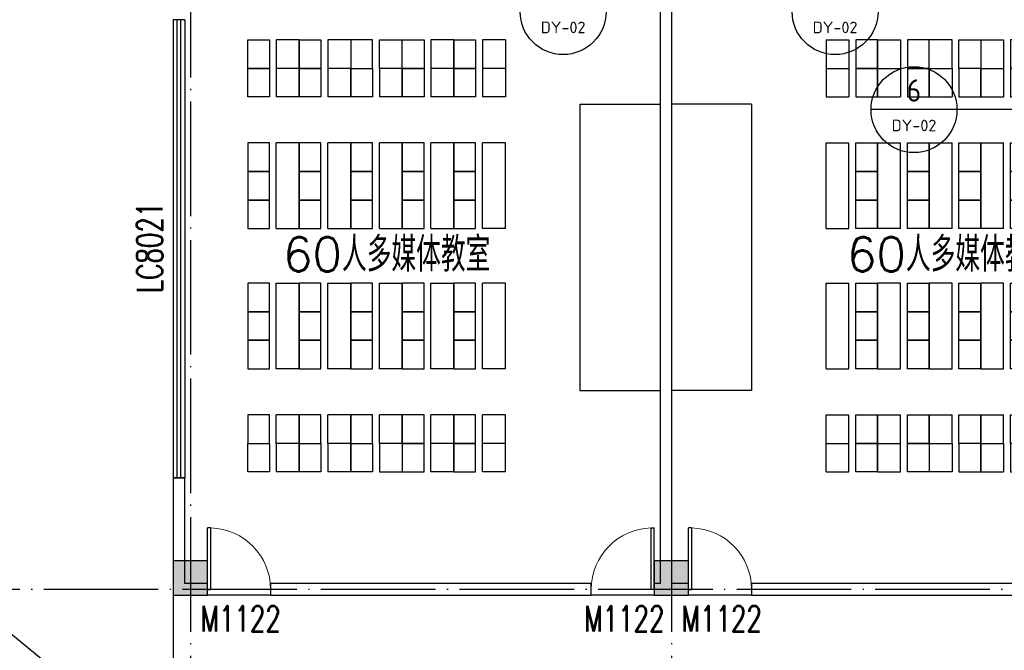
# Model space of a CAD drawing. Extents: x 1779708 to 7299578, y -1121471 to 88434.
# Tile 375 of 656: x 4757336 to 4774529, y -1049008 to -1037993. Entities that reach past the tile are written whole.
import ezdxf
from ezdxf.enums import TextEntityAlignment as Align

# ---------------------------------------------------------------- set-up
doc = ezdxf.new("R2010")
doc.units = 0
doc.header["$LTSCALE"] = 1000
doc.header["$MEASUREMENT"] = 0
doc.linetypes.add('DOTE', pattern=[2.42, 2, -0.2, 0.02, -0.2])
doc.layers.get('0').update_dxf_attribs({"linetype": 'CONTINUOUS'})
for name, color, linetype in [('DIM_IDEN', 3, 'CONTINUOUS'), ('DOTE', 1, 'DOTE'), ('FUR', 9, 'CONTINUOUS'), ('PUB_TEXT', 7, 'CONTINUOUS'), ('SPACE', 7, 'CONTINUOUS'), ('WALL', 255, 'CONTINUOUS'), ('WINDOW', 2, 'CONTINUOUS'), ('WINDOW_TEXT', 7, 'CONTINUOUS'), ('修改', 6, 'CONTINUOUS'), ('墙柱', 2, 'CONTINUOUS'), ('室外构件', 4, 'CONTINUOUS')]:
    doc.layers.add(name, color=color, linetype=linetype)
doc.styles.add('_TCH_SPACE', font='SIMPLEX', dxfattribs={"height": 5, "bigfont": 'GBCBIG'})
doc.styles.add('_TCH_WINDOW', font='SIMPLEX', dxfattribs={"height": 3.5, "bigfont": 'GBCBIG'})
doc.styles.get("Standard").update_dxf_attribs({"font": 'GBENOR', "bigfont": 'GBCBIG'})

# ---------------------------------------------------------------- blocks, each defined once
blk = doc.blocks.new('A$C159220C3')
at = {"layer": 'DOTE'}
for p, q in [((68000, 149200), (68000, 7200)), ((76400, 149200), (76400, 7200)), ((86800, 22100), (7200, 22100))]:
    blk.add_line(p, q, dxfattribs=at)
blk = doc.blocks.new('A$C606A0922')
at = {"layer": '墙柱'}
h = blk.add_hatch(color=256, dxfattribs=at)
h.paths.add_polyline_path([(24950, 87000), (25450, 87000), (25450, 87500), (24950, 87500)])
h.paths.add_polyline_path([(66900, 125200), (67500, 125200), (67500, 124600), (66900, 124600)])
h.paths.add_polyline_path([(16600, 125200), (17100, 125200), (17100, 124700), (16600, 124700)])
h.paths.add_polyline_path([(27130, 122900), (27130, 122600), (26430, 122600), (26430, 122900)])
h.paths.add_polyline_path([(54500, 138000), (55000, 138000), (55000, 137500), (54500, 137500)])
h.paths.add_polyline_path([(16600, 87000), (17100, 87000), (17100, 87500), (16600, 87500)])
h.paths.add_polyline_path([(42000, 96300), (42500, 96300), (42500, 96800), (42000, 96800)])
h.paths.add_polyline_path([(58500, 105100), (59000, 105100), (59000, 105600), (58500, 105600)])
h.paths.add_polyline_path([(13000, 93250), (13500, 93250), (13500, 93750), (13000, 93750)])
h.paths.add_polyline_path([(66700, 100900), (67200, 100900), (67200, 101400), (66700, 101400)])
h.paths.add_polyline_path([(20700, 118600), (21200, 118600), (21200, 118100), (20700, 118100)])
h.paths.add_polyline_path([(20700, 112000), (21200, 112000), (21200, 111500), (20700, 111500)])
h.paths.add_polyline_path([(13000, 106150), (13500, 106150), (13500, 105650), (13000, 105650)])
h.paths.add_polyline_path([(20700, 99800), (21200, 99800), (21200, 100300), (20700, 100300)])
h.paths.add_polyline_path([(13000, 87000), (13500, 87000), (13500, 87500), (13000, 87500)])
h.paths.add_polyline_path([(74900, 125200), (75600, 125200), (75600, 124600), (74900, 124600)])
h.paths.add_polyline_path([(54900, 113500), (54400, 113500), (54400, 113000), (54900, 113000)])
h.paths.add_polyline_path([(74900, 96300), (75600, 96300), (75600, 96800), (74900, 96800)])
h.paths.add_polyline_path([(500, 93250), (1000, 93250), (1000, 93750), (500, 93750)])
h.paths.add_polyline_path([(500, 106150), (1000, 106150), (1000, 105650), (500, 105650)])
h.paths.add_polyline_path([(8400, 125200), (8900, 125200), (8900, 124700), (8400, 124700)])
h.paths.add_polyline_path([(66900, 113600), (67500, 113600), (67500, 113000), (66900, 113000)])
h.paths.add_polyline_path([(74900, 113000), (75600, 113000), (75600, 113600), (74900, 113600)])
h.paths.add_polyline_path([(58500, 113000), (59100, 113000), (59100, 113600), (58500, 113600)])
h.paths.add_polyline_path([(66700, 105100), (67200, 105100), (67200, 105600), (66700, 105600)])
h.paths.add_polyline_path([(54400, 105100), (54900, 105100), (54900, 105600), (54400, 105600)])
h.paths.add_polyline_path([(50150, 125200), (50650, 125200), (50650, 124700), (50150, 124700)])
h.paths.add_polyline_path([(46200, 87000), (46700, 87000), (46700, 87500), (46200, 87500)])
h.paths.add_polyline_path([(42500, 99800), (42000, 99800), (42000, 100300), (42500, 100300)])
h.paths.add_polyline_path([(42500, 87000), (42000, 87000), (42000, 87500), (42500, 87500)])
h.paths.add_polyline_path([(24900, 99800), (25400, 99800), (25400, 100300), (24900, 100300)])
h.paths.add_polyline_path([(20700, 106150), (21200, 106150), (21200, 105650), (20700, 105650)])
h.paths.add_polyline_path([(13000, 100300), (13500, 100300), (13500, 99800), (13000, 99800)])
h.paths.add_polyline_path([(16600, 112000), (17100, 112000), (17100, 111500), (16600, 111500)])
h.paths.add_polyline_path([(8200, 112000), (8700, 112000), (8700, 111500), (8200, 111500)])
h.paths.add_polyline_path([(500, 112000), (1000, 112000), (1000, 111500), (500, 111500)])
h.paths.add_polyline_path([(16600, 118600), (17100, 118600), (17100, 118100), (16600, 118100)])
h.paths.add_polyline_path([(8400, 118700), (8900, 118700), (8900, 118100), (8400, 118100)])
h.paths.add_polyline_path([(74900, 99500), (75600, 99500), (75600, 100000), (74900, 100000)])
h.paths.add_polyline_path([(75100, 87000), (75600, 87000), (75600, 87500), (75100, 87500)])
h.paths.add_polyline_path([(66900, 96200), (67500, 96200), (67500, 96800), (66900, 96800)])
h.paths.add_polyline_path([(66950, 87000), (67450, 87000), (67450, 87500), (66950, 87500)])
h.paths.add_polyline_path([(58500, 96200), (59100, 96200), (59100, 96800), (58500, 96800)])
h.paths.add_polyline_path([(58550, 87000), (59050, 87000), (59050, 87500), (58550, 87500)])
h.paths.add_polyline_path([(50150, 99800), (50650, 99800), (50650, 100300), (50150, 100300)])
h.paths.add_polyline_path([(50150, 96300), (50650, 96300), (50650, 96800), (50150, 96800)])
h.paths.add_polyline_path([(50150, 87000), (50650, 87000), (50650, 87500), (50150, 87500)])
h.paths.add_polyline_path([(33100, 99800), (33600, 99800), (33600, 100300), (33100, 100300)])
h.paths.add_polyline_path([(33100, 96300), (33600, 96300), (33600, 96800), (33100, 96800)])
h.paths.add_polyline_path([(24900, 96300), (25400, 96300), (25400, 96800), (24900, 96800)])
h.paths.add_polyline_path([(500, 99800), (1000, 99800), (1000, 100300), (500, 100300)])
h.paths.add_polyline_path([(16600, 96300), (17100, 96300), (17100, 96800), (16600, 96800)])
h.paths.add_polyline_path([(33100, 87000), (33600, 87000), (33600, 87500), (33100, 87500)])
h.paths.add_polyline_path([(500, 87000), (1000, 87000), (1000, 87500), (500, 87500)])
h.paths.add_polyline_path([(74900, 128700), (75600, 128700), (75600, 128200), (74900, 128200)])
h.paths.add_polyline_path([(74900, 138000), (75600, 138000), (75600, 137500), (74900, 137500)])
h.paths.add_polyline_path([(66950, 128700), (67450, 128700), (67450, 128200), (66950, 128200)])
h.paths.add_polyline_path([(66950, 138000), (67450, 138000), (67450, 137500), (66950, 137500)])
h.paths.add_polyline_path([(58500, 125200), (59100, 125200), (59100, 124600), (58500, 124600)])
h.paths.add_polyline_path([(58550, 128700), (59050, 128700), (59050, 128200), (58550, 128200)])
h.paths.add_polyline_path([(58550, 138000), (59050, 138000), (59050, 137500), (58550, 137500)])
h.paths.add_polyline_path([(50150, 128700), (50650, 128700), (50650, 128200), (50150, 128200)])
h.paths.add_polyline_path([(50150, 138000), (50650, 138000), (50650, 137500), (50150, 137500)])
h.paths.add_polyline_path([(42000, 125200), (42500, 125200), (42500, 124700), (42000, 124700)])
h.paths.add_polyline_path([(42000, 128700), (42500, 128700), (42500, 128200), (42000, 128200)])
h.paths.add_polyline_path([(33100, 125200), (33600, 125200), (33600, 124700), (33100, 124700)])
h.paths.add_polyline_path([(25060, 125200), (25660, 125200), (25660, 124800), (25060, 124800)])
h.paths.add_polyline_path([(33100, 128700), (33600, 128700), (33600, 128200), (33100, 128200)])
h.paths.add_polyline_path([(24950, 128700), (25450, 128700), (25450, 128200), (24950, 128200)])
h.paths.add_polyline_path([(0, 125500), (700, 125500), (700, 125000), (0, 125000)])
h.paths.add_polyline_path([(0, 128700), (700, 128700), (700, 128200), (0, 128200)])
h.paths.add_polyline_path([(8150, 128700), (8650, 128700), (8650, 128200), (8150, 128200)])
h.paths.add_polyline_path([(16550, 128700), (17050, 128700), (17050, 128200), (16550, 128200)])
h.paths.add_polyline_path([(42000, 138000), (42500, 138000), (42500, 137500), (42000, 137500)])
h.paths.add_polyline_path([(33100, 138000), (33600, 138000), (33600, 137500), (33100, 137500)])
h.paths.add_polyline_path([(24950, 138000), (25450, 138000), (25450, 137500), (24950, 137500)])
h.paths.add_polyline_path([(16550, 138000), (17050, 138000), (17050, 137500), (16550, 137500)])
h.paths.add_polyline_path([(8150, 138000), (8650, 138000), (8650, 137500), (8150, 137500)])
h.paths.add_polyline_path([(0, 138000), (500, 138000), (500, 137500), (0, 137500)])
h.paths.add_polyline_path([(24950, 51000), (25450, 51000), (25450, 50500), (24950, 50500)])
h.paths.add_polyline_path([(66900, 12800), (67500, 12800), (67500, 13400), (66900, 13400)])
h.paths.add_polyline_path([(16600, 12800), (17100, 12800), (17100, 13300), (16600, 13300)])
h.paths.add_polyline_path([(27130, 15100), (27130, 15400), (26430, 15400), (26430, 15100)])
h.paths.add_polyline_path([(54500, 0), (55000, 0), (55000, 500), (54500, 500)])
h.paths.add_polyline_path([(16600, 51000), (17100, 51000), (17100, 50500), (16600, 50500)])
h.paths.add_polyline_path([(42000, 41700), (42500, 41700), (42500, 41200), (42000, 41200)])
h.paths.add_polyline_path([(58500, 32900), (59000, 32900), (59000, 32400), (58500, 32400)])
h.paths.add_polyline_path([(13000, 44750), (13500, 44750), (13500, 44250), (13000, 44250)])
h.paths.add_polyline_path([(66700, 37100), (67200, 37100), (67200, 36600), (66700, 36600)])
h.paths.add_polyline_path([(20700, 19400), (21200, 19400), (21200, 19900), (20700, 19900)])
h.paths.add_polyline_path([(20700, 26000), (21200, 26000), (21200, 26500), (20700, 26500)])
h.paths.add_polyline_path([(13000, 31850), (13500, 31850), (13500, 32350), (13000, 32350)])
h.paths.add_polyline_path([(20700, 38200), (21200, 38200), (21200, 37700), (20700, 37700)])
h.paths.add_polyline_path([(13000, 51000), (13500, 51000), (13500, 50500), (13000, 50500)])
h.paths.add_polyline_path([(74900, 12800), (75600, 12800), (75600, 13400), (74900, 13400)])
h.paths.add_polyline_path([(54900, 24500), (54400, 24500), (54400, 25000), (54900, 25000)])
h.paths.add_polyline_path([(74900, 41700), (75600, 41700), (75600, 41200), (74900, 41200)])
h.paths.add_polyline_path([(500, 44750), (1000, 44750), (1000, 44250), (500, 44250)])
h.paths.add_polyline_path([(500, 31850), (1000, 31850), (1000, 32350), (500, 32350)])
h.paths.add_polyline_path([(8400, 12800), (8900, 12800), (8900, 13300), (8400, 13300)])
h.paths.add_polyline_path([(66900, 24400), (67500, 24400), (67500, 25000), (66900, 25000)])
h.paths.add_polyline_path([(74900, 25000), (75600, 25000), (75600, 24400), (74900, 24400)])
h.paths.add_polyline_path([(58500, 25000), (59100, 25000), (59100, 24400), (58500, 24400)])
h.paths.add_polyline_path([(66700, 32900), (67200, 32900), (67200, 32400), (66700, 32400)])
h.paths.add_polyline_path([(54400, 32900), (54900, 32900), (54900, 32400), (54400, 32400)])
h.paths.add_polyline_path([(50150, 12800), (50650, 12800), (50650, 13300), (50150, 13300)])
h.paths.add_polyline_path([(46200, 51000), (46700, 51000), (46700, 50500), (46200, 50500)])
h.paths.add_polyline_path([(42500, 38200), (42000, 38200), (42000, 37700), (42500, 37700)])
h.paths.add_polyline_path([(42500, 51000), (42000, 51000), (42000, 50500), (42500, 50500)])
h.paths.add_polyline_path([(24900, 38200), (25400, 38200), (25400, 37700), (24900, 37700)])
h.paths.add_polyline_path([(20700, 31850), (21200, 31850), (21200, 32350), (20700, 32350)])
h.paths.add_polyline_path([(13000, 37700), (13500, 37700), (13500, 38200), (13000, 38200)])
h.paths.add_polyline_path([(16600, 26000), (17100, 26000), (17100, 26500), (16600, 26500)])
h.paths.add_polyline_path([(8200, 26000), (8700, 26000), (8700, 26500), (8200, 26500)])
h.paths.add_polyline_path([(500, 26000), (1000, 26000), (1000, 26500), (500, 26500)])
h.paths.add_polyline_path([(16600, 19400), (17100, 19400), (17100, 19900), (16600, 19900)])
h.paths.add_polyline_path([(8400, 19300), (8900, 19300), (8900, 19900), (8400, 19900)])
h.paths.add_polyline_path([(74900, 38500), (75600, 38500), (75600, 38000), (74900, 38000)])
h.paths.add_polyline_path([(75100, 51000), (75600, 51000), (75600, 50500), (75100, 50500)])
h.paths.add_polyline_path([(66900, 41800), (67500, 41800), (67500, 41200), (66900, 41200)])
h.paths.add_polyline_path([(66950, 51000), (67450, 51000), (67450, 50500), (66950, 50500)])
h.paths.add_polyline_path([(58500, 41800), (59100, 41800), (59100, 41200), (58500, 41200)])
h.paths.add_polyline_path([(58550, 51000), (59050, 51000), (59050, 50500), (58550, 50500)])
h.paths.add_polyline_path([(50150, 38200), (50650, 38200), (50650, 37700), (50150, 37700)])
h.paths.add_polyline_path([(50150, 41700), (50650, 41700), (50650, 41200), (50150, 41200)])
h.paths.add_polyline_path([(50150, 51000), (50650, 51000), (50650, 50500), (50150, 50500)])
h.paths.add_polyline_path([(33100, 38200), (33600, 38200), (33600, 37700), (33100, 37700)])
h.paths.add_polyline_path([(33100, 41700), (33600, 41700), (33600, 41200), (33100, 41200)])
h.paths.add_polyline_path([(24900, 41700), (25400, 41700), (25400, 41200), (24900, 41200)])
h.paths.add_polyline_path([(500, 38200), (1000, 38200), (1000, 37700), (500, 37700)])
h.paths.add_polyline_path([(16600, 41700), (17100, 41700), (17100, 41200), (16600, 41200)])
h.paths.add_polyline_path([(33100, 51000), (33600, 51000), (33600, 50500), (33100, 50500)])
h.paths.add_polyline_path([(500, 51000), (1000, 51000), (1000, 50500), (500, 50500)])
h.paths.add_polyline_path([(74900, 9300), (75600, 9300), (75600, 9800), (74900, 9800)])
h.paths.add_polyline_path([(74900, 0), (75600, 0), (75600, 500), (74900, 500)])
h.paths.add_polyline_path([(66950, 9300), (67450, 9300), (67450, 9800), (66950, 9800)])
h.paths.add_polyline_path([(66950, 0), (67450, 0), (67450, 500), (66950, 500)])
h.paths.add_polyline_path([(58500, 12800), (59100, 12800), (59100, 13400), (58500, 13400)])
h.paths.add_polyline_path([(58550, 9300), (59050, 9300), (59050, 9800), (58550, 9800)])
h.paths.add_polyline_path([(58550, 0), (59050, 0), (59050, 500), (58550, 500)])
h.paths.add_polyline_path([(50150, 9300), (50650, 9300), (50650, 9800), (50150, 9800)])
h.paths.add_polyline_path([(50150, 0), (50650, 0), (50650, 500), (50150, 500)])
h.paths.add_polyline_path([(42000, 12800), (42500, 12800), (42500, 13300), (42000, 13300)])
h.paths.add_polyline_path([(42000, 9300), (42500, 9300), (42500, 9800), (42000, 9800)])
h.paths.add_polyline_path([(33100, 12800), (33600, 12800), (33600, 13300), (33100, 13300)])
h.paths.add_polyline_path([(25060, 12800), (25660, 12800), (25660, 13200), (25060, 13200)])
h.paths.add_polyline_path([(33100, 9300), (33600, 9300), (33600, 9800), (33100, 9800)])
h.paths.add_polyline_path([(24950, 9300), (25450, 9300), (25450, 9800), (24950, 9800)])
h.paths.add_polyline_path([(0, 12500), (700, 12500), (700, 13000), (0, 13000)])
h.paths.add_polyline_path([(0, 9300), (700, 9300), (700, 9800), (0, 9800)])
h.paths.add_polyline_path([(8150, 9300), (8650, 9300), (8650, 9800), (8150, 9800)])
h.paths.add_polyline_path([(16550, 9300), (17050, 9300), (17050, 9800), (16550, 9800)])
h.paths.add_polyline_path([(42000, 0), (42500, 0), (42500, 500), (42000, 500)])
h.paths.add_polyline_path([(33100, 0), (33600, 0), (33600, 500), (33100, 500)])
h.paths.add_polyline_path([(24950, 0), (25450, 0), (25450, 500), (24950, 500)])
h.paths.add_polyline_path([(16550, 0), (17050, 0), (17050, 500), (16550, 500)])
h.paths.add_polyline_path([(8150, 0), (8650, 0), (8650, 500), (8150, 500)])
h.paths.add_polyline_path([(0, 0), (500, 0), (500, 500), (0, 500)])
for points in [[(58500, 12800), (59100, 12800), (59100, 13400), (58500, 13400)], [(66900, 12800), (67500, 12800), (67500, 13400), (66900, 13400)]]:
    blk.add_lwpolyline(points, close=True, dxfattribs=at)
blk = doc.blocks.new('zy')
at = {"layer": 'FUR', "color": 253}
for p, q in [((3615193, -1996551), (3615193, -1997051)), ((3615593, -1996551), (3615593, -1997051))]:
    blk.add_line(p, q, dxfattribs=at)
blk.add_lwpolyline([(3614693, -1996551), (3615073, -1996551), (3615073, -1997051), (3614693, -1997051)], close=True, dxfattribs=at)
blk = doc.blocks.new('A$C62770E1D')
at = {"layer": 'FUR'}
for p, q in [((2700, 7600), (2300, 7600)), ((3600, 7600), (3200, 7600)), ((4100, 7600), (4500, 7600)), ((5400, 7600), (5000, 7600)), ((6300, 7600), (5900, 7600)), ((2700, 7100), (2300, 7100)), ((2700, 7100), (2300, 7100)), ((2700, 7100), (2300, 7100)), ((2700, 7100), (2300, 7100)), ((3600, 7100), (3200, 7100)), ((3600, 7100), (3200, 7100)), ((4500, 7100), (4100, 7100)), ((5400, 7100), (5000, 7100)), ((6300, 7100), (5900, 7100)), ((2700, 6600), (2300, 6600)), ((3600, 6600), (3200, 6600)), ((4500, 6600), (4100, 6600)), ((5400, 6600), (5000, 6600)), ((6300, 6600), (5900, 6600)), ((2700, 5800), (2300, 5800)), ((3600, 5800), (3200, 5800)), ((4500, 5800), (4100, 5800)), ((5400, 5800), (5000, 5800)), ((6300, 5800), (5900, 5800)), ((2700, 1850), (2300, 1850)), ((3600, 1850), (3200, 1850)), ((4500, 1850), (4100, 1850)), ((5400, 1850), (5000, 1850)), ((6300, 1850), (5900, 1850)), ((2700, 1050), (2300, 1050)), ((3600, 1050), (3200, 1050)), ((4500, 1050), (4100, 1050)), ((5400, 1050), (5000, 1050)), ((6300, 1050), (5900, 1050)), ((2700, 550), (2300, 550)), ((2700, 550), (2300, 550)), ((3600, 550), (3200, 550)), ((3600, 550), (3200, 550)), ((4500, 550), (4100, 550)), ((5400, 550), (5000, 550)), ((6300, 550), (5900, 550)), ((2700, 50), (2300, 50)), ((3600, 50), (3200, 50)), ((5400, 50), (5000, 50)), ((6300, 50), (5900, 50))]:
    blk.add_line(p, q, dxfattribs=at)
at = {"layer": 'FUR', "color": 9}
for p, q in [((7600, 1175), (7600, 6175)), ((7600, 6175), (9000, 6175)), ((7600, 1175), (9000, 1175))]:
    blk.add_line(p, q, dxfattribs=at)
at = {"layer": 'FUR', "color": 253}
for p, q in [((4100, 550), (4100, 50)), ((4500, 550), (4500, 50)), ((4100, 50), (4500, 50))]:
    blk.add_line(p, q, dxfattribs=at)
at = {"layer": 'FUR'}
for points in [[(2300, 4300), (2700, 4300)], [(3200, 4300), (3600, 4300)], [(4100, 4300), (4500, 4300)], [(5000, 4300), (5400, 4300)], [(6300, 4300), (5900, 4300)], [(2300, 3350), (2700, 3350)], [(3200, 3350), (3600, 3350)], [(4100, 3350), (4500, 3350)], [(5000, 3350), (5400, 3350)], [(6300, 3350), (5900, 3350)]]:
    blk.add_lwpolyline(points, dxfattribs=at)
at = {"layer": 'FUR', "color": 253}
blk.add_lwpolyline([(3600, 550), (3980, 550), (3980, 50), (3600, 50)], close=True, dxfattribs=at)
at = {"layer": 'FUR', "xscale": -1, "rotation": 180}
for p in [(-3612893, -1989451), (-3611993, -1989451), (-3611093, -1989451)]:
    blk.add_blockref('zy', p, dxfattribs=at)
at = {"layer": 'FUR'}
for p in [(-3610193, 2004151), (-3609293, 2004151), (-3612893, 2003651), (-3611993, 2003651), (-3611093, 2003651), (-3610193, 2003651), (-3609293, 2003651), (-3612893, 2002351), (-3611993, 2002351), (-3611093, 2002351), (-3610193, 2002351), (-3609293, 2002351), (-3612893, 2001851), (-3611993, 2001851), (-3611093, 2001851), (-3610193, 2001851), (-3609293, 2001851), (-3612893, 2001351), (-3611993, 2001351), (-3611093, 2001351), (-3610193, 2001351), (-3609293, 2001351), (-3612893, 1999901), (-3611993, 1999901), (-3611093, 1999901), (-3610193, 1999901), (-3609293, 1999901), (-3612893, 1999401), (-3611993, 1999401), (-3611093, 1999401), (-3610193, 1999401), (-3609293, 1999401), (-3612893, 1998901), (-3611993, 1998901), (-3611093, 1998901), (-3610193, 1998901), (-3609293, 1998901)]:
    blk.add_blockref('zy', p, dxfattribs=at)
at = {"layer": 'FUR', "extrusion": (0, 0, -1), "zscale": -1, "rotation": 180}
for p in [(3612893, -1996001), (3611993, -1996001), (3611093, -1996001), (3610193, -1996001), (3609293, -1996001), (3612893, -1996501), (3611993, -1996501), (3610193, -1996501), (3609293, -1996501)]:
    blk.add_blockref('zy', p, dxfattribs=at)
blk = doc.blocks.new('$DorLib2D$00000001')
for p, q in [((0.45, 0.975), (0.5, 0.975)), ((0.45, 0), (0.45, 0.975)), ((0.5, 0), (0.5, 0.975)), ((0.5, 0), (0.45, 0))]:
    blk.add_line(p, q)
at = {"lineweight": 13}
blk.add_arc((0.475, 0), 0.975, 91.4693, 180, dxfattribs=at)
blk = doc.blocks.new('$WINLIB2D$00000001')
at = {"color": 0}
for points in [[(-0.5, 0.5), (-0.5, -0.5)], [(-0.5, 0.5), (0.5, 0.5)], [(0.5, -0.5), (0.5, 0.5)], [(0.5, 0.1667), (-0.5, 0.1667)], [(0.5, -0.1667), (-0.5, -0.1667)], [(-0.5, -0.5), (0.5, -0.5)]]:
    blk.add_lwpolyline(points, dxfattribs=at)

msp = doc.modelspace()

# ---------------------------------------------------------------- linework, layer by layer
at = {"layer": 'DIM_IDEN'}
for p, q in [((4773702.4, -1039564.9), (4772202.4, -1039564.9)), ((4774795.1, -1039564.9), (4773702.4, -1039564.9))]:
    msp.add_line(p, q, dxfattribs=at)
for centre in [(4766824.9, -1037852.5), (4771574, -1037852.5), (4772952.4, -1039564.9)]:
    msp.add_circle(centre, 750, dxfattribs=at)
at = {"layer": 'WALL'}
for p, q in [((4768517.1, -1036043.3), (4768517.1, -1047843.3)), ((4768717.1, -1036043.3), (4768717.1, -1047843.3)), ((4760217.1, -1045993.3), (4760017.1, -1045993.3)), ((4760017.1, -1045993.3), (4760017.1, -1048043.3)), ((4760217.1, -1047843.3), (4760217.1, -1045993.3)), ((4760617.1, -1047843.3), (4760217.1, -1047843.3)), ((4760617.1, -1048043.3), (4760617.1, -1047843.3)), ((4767317.1, -1047843.3), (4761717.1, -1047843.3)), ((4761717.1, -1047843.3), (4761717.1, -1048043.3)), ((4767317.1, -1048043.3), (4767317.1, -1047843.3)), ((4768517.1, -1047843.3), (4768417.1, -1047843.3)), ((4768417.1, -1047843.3), (4768417.1, -1048043.3)), ((4769017.1, -1047843.3), (4768717.1, -1047843.3)), ((4769017.1, -1048043.3), (4769017.1, -1047843.3)), ((4775117.1, -1047843.3), (4770117.1, -1047843.3)), ((4770117.1, -1047843.3), (4770117.1, -1048043.3)), ((4760017.1, -1048043.3), (4760617.1, -1048043.3)), ((4761717.1, -1048043.3), (4767317.1, -1048043.3)), ((4768417.1, -1048043.3), (4768617.1, -1048043.3)), ((4768617.1, -1048043.3), (4769017.1, -1048043.3)), ((4770117.1, -1048043.3), (4775117.1, -1048043.3))]:
    msp.add_line(p, q, dxfattribs=at)
at = {"layer": 'WINDOW'}
for p, q in [((4761717.1, -1048043.3), (4760617.1, -1048043.3)), ((4768417.1, -1048043.3), (4767317.1, -1048043.3)), ((4770117.1, -1048043.3), (4769017.1, -1048043.3))]:
    msp.add_line(p, q, dxfattribs=at)
at = {"layer": '室外构件'}
for p, q in [((4760017.1, -1048043.3), (4760017.1, -1051043.3)), ((4760017.1, -1051043.3), (4756717.1, -1048343.3))]:
    msp.add_line(p, q, dxfattribs=at)

# ---------------------------------------------------------------- block references
at = {"layer": 'FUR', "color": 9, "xscale": -1, "rotation": 180}
msp.add_blockref('A$C62770E1D', (4759517.1, -1038293.3), dxfattribs=at)
at = {"layer": 'FUR', "color": 9, "rotation": 180}
msp.add_blockref('A$C62770E1D', (4777717.1, -1038293.3), dxfattribs=at)
at = {"layer": 'WINDOW'}
ref = msp.add_blockref('$WINLIB2D$00000001', (4760117.1, -1041993.3), dxfattribs=dict(at, xscale=8000, yscale=200, zscale=8000, rotation=270))
ref.add_attrib('A', 'LC8021', (4759827.7, -1042765.8), dxfattribs={"layer": 'WINDOW_TEXT', "height": 446.25, "rotation": 90, "style": '_TCH_WINDOW', "width": 0.705882})
ref = msp.add_blockref('$DorLib2D$00000001', (4761167.1, -1047943.3), dxfattribs=dict(at, xscale=1100, yscale=-1100, zscale=1100, rotation=180))
ref.add_attrib('A', 'M1122', (4760492.1, -1048678.9), dxfattribs={"layer": 'WINDOW_TEXT', "height": 446.25, "style": '_TCH_WINDOW', "width": 0.705882})
ref = msp.add_blockref('$DorLib2D$00000001', (4767867.1, -1047943.3), dxfattribs=dict(at, xscale=-1100, yscale=-1100, zscale=-1100, rotation=180))
ref.add_attrib('A', 'M1122', (4767192.1, -1048678.9), dxfattribs={"layer": 'WINDOW_TEXT', "height": 446.25, "style": '_TCH_WINDOW', "width": 0.705882})
ref = msp.add_blockref('$DorLib2D$00000001', (4769567.1, -1047943.3), dxfattribs=dict(at, xscale=1100, yscale=-1100, zscale=1100, rotation=180))
ref.add_attrib('A', 'M1122', (4768892.1, -1048678.9), dxfattribs={"layer": 'WINDOW_TEXT', "height": 446.25, "style": '_TCH_WINDOW', "width": 0.705882})
at = {"layer": '修改'}
for name, p in [('A$C159220C3', (4692317.1, -1070043.3)), ('A$C606A0922', (4701517.1, -1060843.3))]:
    msp.add_blockref(name, p, dxfattribs=at)

# ---------------------------------------------------------------- texts
at = {"layer": 'PUB_TEXT', "color": 7}
for s, height, width, p, p2 in [('DY-02', 201.87, 1.026321, (4766433.5, -1038229.6), (4767216.3, -1038229.6)), ('DY-02', 201.87, 1.026321, (4771182.6, -1038229.6), (4771965.4, -1038229.6)), ('6', 392.5, 0.979292, (4772825.5, -1039426.2), (4773079.3, -1039426.2)), ('DY-02', 201.87, 1.026321, (4772561, -1039941.9), (4773343.8, -1039941.9))]:
    msp.add_text(s, height=height, dxfattribs=dict(at, width=width)).set_placement(p, p2, align=Align.FIT)
at = {"layer": 'SPACE', "style": '_TCH_SPACE'}
for p in [(4761934.9, -1042393.7), (4771782.2, -1042393.7)]:
    msp.add_text('60人多媒体教室', height=600, dxfattribs=at).set_placement(p)

doc.saveas('drawing.dxf')
